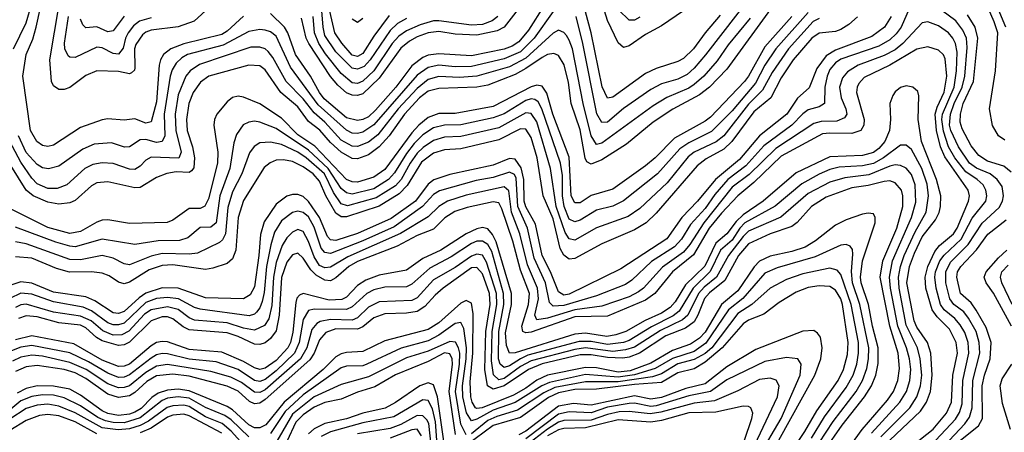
# Model space of a CAD drawing. Header units: inches. Extents: x 990535 to 1117859, y 769386 to 892122.
# Tile 468 of 656: x 1071106 to 1074732, y 806339 to 807858. Entities that reach past the tile are written whole.
import ezdxf

# ---------------------------------------------------------------- set-up
doc = ezdxf.new("R2010")
doc.units = ezdxf.units.IN
doc.header["$MEASUREMENT"] = 0
doc.layers.add('B0870', color=7, linetype='Continuous')

msp = doc.modelspace()

# ---------------------------------------------------------------- linework, layer by layer
at = {"layer": 'B0870', "color": 5}
for points, elevation in [([(1071930, 807871), (1071870, 807816.1), (1071850, 807803.1), (1071710, 807769.1), (1071662.1, 807750), (1071635.5, 807730), (1071623.9, 807710), (1071619.5, 807690), (1071610, 807555.6), (1071590, 807481.9), (1071570, 807477.4), (1071530, 807492.9), (1071490, 807487.5), (1071430, 807492.4), (1071410, 807489.5), (1071330, 807461.6), (1071230, 807395.9), (1071210, 807391.6), (1071190, 807394.7), (1071169.1, 807409.1), (1071146.1, 807450), (1071117.9, 807650), (1071129.6, 807729.6), (1071153.7, 807786.3), (1071166.4, 807830), (1071228.1, 808110)], 2920), ([(1072467, 807873), (1072410, 807797), (1072370, 807733.8), (1072350, 807722.9), (1072330, 807727.2), (1072291.7, 807771.7), (1072265.9, 807810), (1072210.6, 808050)], 2820), ([(1074737.9, 807830), (1074653.4, 808033.4)], 3060), ([(1071833.1, 807930), (1071747.9, 807852.1), (1071690, 807831.1), (1071590, 807819.1), (1071570, 807812.2), (1071557.7, 807802.3), (1071533.5, 807766.5), (1071529.2, 807750), (1071530, 807680.9), (1071528.5, 807671.5), (1071518.1, 807661.9), (1071510, 807658.1), (1071470, 807666.9), (1071390, 807669.5), (1071350, 807652.1), (1071290, 807607.8), (1071270, 807600.5), (1071250, 807600.9), (1071230, 807615), (1071223.4, 807630), (1071217, 807710), (1071267.2, 808010)], 2880), ([(1073805.8, 807954.2), (1073632, 807728), (1073590, 807679.2), (1073563.5, 807656.5), (1073530, 807639.4), (1073470, 807621.5), (1073430, 807601.5), (1073330, 807530.9), (1073270, 807481), (1073250, 807479.9), (1073231.6, 807511.6), (1073179.4, 807770), (1073154.7, 807870)], 2940), ([(1074734.4, 807414.4), (1074710.4, 807430), (1074688.4, 807468.4), (1074677.6, 807530), (1074699.2, 807670), (1074707.8, 807810), (1074695.1, 807850), (1074650, 807953)], 3080), ([(1071082.8, 807750), (1071130, 807846.4), (1071150, 807916.8)], 2940), ([(1073550, 807889.9), (1073470, 807835.6), (1073410, 807803.9), (1073350, 807761.5), (1073330, 807755.8), (1073310, 807772.5), (1073270, 807854.7), (1073241.6, 807950)], 2880), ([(1074510, 806289.8), (1074586.4, 806370), (1074604.4, 806395.6), (1074614.1, 806430), (1074616.4, 806530), (1074641.7, 806630), (1074639.7, 806670), (1074627.8, 806710), (1074600, 806760), (1074582.8, 806782.8), (1074546.7, 806810), (1074530.8, 806830.8), (1074516.2, 806890), (1074517, 806930), (1074534.3, 806965.7), (1074599.2, 807030), (1074650, 807109.4), (1074713.6, 807166.4), (1074725.9, 807190), (1074729.6, 807210), (1074723.5, 807243.5), (1074705.8, 807270), (1074679.9, 807290), (1074630, 807311.9), (1074604.1, 807330), (1074562.9, 807390), (1074535, 807450), (1074530.1, 807470.1), (1074533.7, 807510), (1074547.8, 807550), (1074577.4, 807610), (1074587, 807650), (1074595.3, 807755.3), (1074593, 807790), (1074579.8, 807819.8), (1074553.1, 807853.1), (1074450, 807929.9)], 3140), ([(1073880.6, 807910), (1073710, 807675.8), (1073645.7, 807610), (1073610, 807581.1), (1073511.3, 807528.7), (1073439.3, 807480.7), (1073340.2, 807399.8), (1073250, 807341.5), (1073210, 807326), (1073194.9, 807334.9), (1073187.9, 807347.9), (1073170, 807452), (1073137.2, 807550), (1073126.4, 807626.4), (1073111.3, 807691.3), (1073090, 807725.5), (1073072.9, 807732.9), (1073050, 807729.4), (1073030, 807719.1), (1072970, 807677.7), (1072930, 807656.4), (1072830, 807617.2), (1072790, 807609.1), (1072650, 807604.3), (1072610, 807594.3), (1072578.4, 807570), (1072523.4, 807510), (1072466, 807430), (1072430, 807389.5), (1072390, 807360.4), (1072350, 807346), (1072330, 807347.4), (1072290, 807370), (1072250, 807406.4), (1072211, 807451), (1072170, 807482.7), (1072130, 807537), (1072067.1, 807590), (1072010, 807673.7), (1071990, 807687.5), (1071950, 807690.6), (1071802.2, 807650), (1071772.3, 807627.7), (1071744.6, 807590), (1071729.1, 807550), (1071720.2, 807490), (1071722.7, 807450), (1071742.7, 807390), (1071750, 807350), (1071747.5, 807312.5), (1071738.7, 807301.3), (1071730, 807295.7), (1071682.6, 807297.4), (1071648.3, 807291.7), (1071610, 807277.3), (1071550, 807240.1), (1071530, 807238.9), (1071430, 807260.6), (1071390, 807257.1), (1071370, 807246.8), (1071310, 807192.5), (1071290, 807183.5), (1071250, 807179.1), (1071210, 807186.4), (1071155.3, 807210), (1071130.2, 807230), (1071022, 807402)], 2980), ([(1074381.9, 807898.1), (1074352.5, 807830), (1074334.3, 807805.7), (1074310, 807783.8), (1074270, 807760.7), (1074130, 807712.4), (1074110, 807699.3), (1074090, 807674.3), (1074079.2, 807650), (1074071.5, 807610), (1074069.5, 807550), (1074050, 807537.3), (1074010, 807525.7), (1073990, 807511.8), (1073949.9, 807470.1), (1073846.2, 807393.8), (1073780.6, 807319.4), (1073713.7, 807270), (1073665.7, 807214.3), (1073630, 807162.4), (1073576.5, 807103.5), (1073543.1, 807050), (1073517.7, 807022.3), (1073432.1, 806967.9), (1073360.4, 806899.6), (1073336.7, 806883.3), (1073230, 806841.7), (1073110, 806806.2), (1073070, 806803.3), (1073056.9, 806816.9), (1073042.6, 806890), (1073000.1, 806980.1), (1072975.4, 807090), (1072940.2, 807170), (1072934.8, 807274.8), (1072928.6, 807288.6), (1072910, 807296.9), (1072850, 807276.9), (1072786.4, 807266.4), (1072651.7, 807228.3), (1072630, 807214.2), (1072589.6, 807170.4), (1072484.6, 807095.4), (1072370, 807043.6), (1072250, 806997.6), (1072230, 807000.6), (1072216.7, 807016.7), (1072190, 807094.2), (1072170, 807132), (1072150, 807148.8), (1072130, 807153.2), (1072110, 807148), (1072070, 807117), (1072044.3, 807075.7), (1072030.2, 807029.8), (1072014.9, 806950), (1072006.4, 806853.6), (1071999, 806821), (1071990, 806797.1), (1071978, 806782), (1071970, 806773.7), (1071951.5, 806768.5), (1071770, 806792.9), (1071750, 806799.1), (1071691.1, 806831.1), (1071650, 806835.8), (1071610, 806831.5), (1071570, 806816.8), (1071490, 806741.5), (1071470, 806734.4), (1071450, 806734.8), (1071430, 806742.6), (1071370, 806786.5), (1071340.1, 806800.1), (1071230, 806819.3), (1071150, 806848.3), (1071110, 806850.8), (1071070, 806831.9)], 3140), ([(1074010, 807884), (1073890.8, 807750), (1073850, 807690.3), (1073815.6, 807624.4), (1073730, 807522.2), (1073653.7, 807446.3), (1073570, 807404.5), (1073537.5, 807382.5), (1073454.9, 807290), (1073330, 807190.7), (1073290, 807172), (1073230, 807157), (1073170, 807119.9), (1073150, 807114.2), (1073130, 807124.3), (1073111.1, 807170), (1073104.5, 807210), (1073104.4, 807284.4), (1073098, 807330), (1073029.3, 807529.3), (1073015.6, 807555.6), (1073003.6, 807563.6), (1072990, 807566), (1072970, 807560.3), (1072890, 807511.3), (1072850, 807496.6), (1072730, 807471.1), (1072670, 807469.1), (1072630, 807460.4), (1072590, 807434.6), (1072558.1, 807401.9), (1072530, 807365.9), (1072486.2, 807293.8), (1072464.4, 807270), (1072410, 807235.9), (1072330, 807215.9), (1072310, 807220.8), (1072290, 807237), (1072241.6, 807310), (1072170, 807377.9), (1072050, 807456.8), (1071990, 807481.2), (1071970, 807483.8), (1071950, 807481.1), (1071929, 807471), (1071904.2, 807435.8), (1071894.9, 807405.1), (1071879.3, 807310), (1071842.3, 807210), (1071829.2, 807110.8), (1071810, 807094.4), (1071770, 807092.7), (1071724.8, 807055.1), (1071694.7, 807045.3), (1071616.3, 807043.7), (1071530, 807030.7), (1071410, 807049.9), (1071310, 807022.5), (1071290, 807024.1), (1071239.2, 807039.2), (1071090, 807094.8)], 3040), ([(1073070, 807888.1), (1073000.4, 807790), (1072950, 807740.1), (1072890, 807714.2), (1072770, 807685), (1072710, 807684.8), (1072650, 807690.8), (1072610, 807682.3), (1072570, 807654), (1072410, 807470.9), (1072370, 807443.6), (1072350, 807438.4), (1072330, 807440.5), (1072310, 807450.9), (1072205, 807545), (1072103.7, 807683.7), (1072050, 807796.9), (1072030, 807813), (1072010, 807819.2), (1071990, 807821.3), (1071950, 807814.6), (1071855.7, 807764.3), (1071724, 807730), (1071702.4, 807717.5), (1071681.9, 807698.1), (1071666.8, 807673.2), (1071660.2, 807650), (1071637.7, 807510), (1071639.8, 807430), (1071631, 807409), (1071610, 807406.2), (1071570, 807416.3), (1071550, 807415.7), (1071510, 807389.4), (1071491.3, 807388.7), (1071444.1, 807404.1), (1071380.5, 807399.5), (1071338.1, 807381.9), (1071250, 807318.8), (1071211.5, 807308.5), (1071190, 807312.5), (1071170, 807325.1), (1071130, 807369.6), (1071102, 807430)], 2940), ([(1073037.2, 807910), (1072980.2, 807819.8), (1072943.6, 807776.4), (1072919.3, 807760.7), (1072890.3, 807749.7), (1072770, 807725.3), (1072650, 807732.7), (1072610, 807727.2), (1072590, 807718.7), (1072550, 807687.4), (1072490.7, 807610), (1072415.6, 807524.4), (1072390, 807500.6), (1072370, 807490.4), (1072350, 807486.4), (1072310, 807497), (1072227.1, 807567.1), (1072209.8, 807590), (1072177.1, 807650), (1072121.6, 807730), (1072093.2, 807810), (1072081.6, 807830), (1072030, 807881)], 2920), ([(1072950, 807907.1), (1072890.4, 807830), (1072863.7, 807816.3), (1072790, 807800.8), (1072710, 807804.8), (1072650, 807814), (1072610, 807809.2), (1072570, 807794.9), (1072541.2, 807778.8), (1072510, 807752.8), (1072430, 807642.6), (1072370, 807584.6), (1072350, 807578.4), (1072330, 807580.2), (1072310, 807589.2), (1072277.1, 807617.1), (1072250, 807649.1), (1072170.1, 807770.1), (1072161.2, 807790), (1072143.9, 807863.9)], 2880), ([(1072530, 807861.6), (1072496.7, 807843.3), (1072470, 807818.2), (1072396.2, 807710), (1072374.4, 807685.6), (1072350, 807675.3), (1072330, 807679.2), (1072270, 807739.5), (1072230, 807799.9), (1072223, 807830), (1072218.6, 807890)], 2840), ([(1073685, 807875), (1073630.2, 807809.8), (1073587.6, 807750), (1073550, 807715), (1073530, 807703.5), (1073450, 807678.2), (1073410, 807659.2), (1073290, 807572.1), (1073270, 807569.4), (1073250.6, 807610.6), (1073210.5, 807810), (1073190, 807886.6)], 2920), ([(1073390, 807866.6), (1073370, 807856.4), (1073350, 807856.4), (1073312.7, 807892.7)], 2860), ([(1073950, 807869.3), (1073850, 807757.5), (1073790.4, 807649.6), (1073775.4, 807630), (1073650, 807499), (1073630, 807483.9), (1073517.6, 807422.4), (1073446.1, 807350), (1073410, 807319.8), (1073290, 807234.7), (1073210, 807210.8), (1073170, 807183.6), (1073150, 807183.7), (1073137.2, 807210), (1073130, 807352.4), (1073069.2, 807510), (1073047.8, 807587.8), (1073030, 807612.6), (1073010, 807616.6), (1072990, 807610.8), (1072850, 807538.1), (1072710, 807513), (1072650, 807512.5), (1072610, 807497.4), (1072575.5, 807470), (1072550, 807442), (1072450, 807305.9), (1072410, 807278.4), (1072350, 807260.2), (1072330, 807261.3), (1072309.6, 807269.6), (1072192.6, 807392.6), (1072130, 807434), (1072070, 807495.7), (1071990, 807547.7), (1071930, 807573), (1071910, 807576.6), (1071890, 807571.8), (1071870, 807555.2), (1071832.2, 807510), (1071823.1, 807490), (1071821.4, 807470), (1071835.5, 807370), (1071834.6, 807330), (1071801.2, 807198.8), (1071788.1, 807171.9), (1071770, 807163), (1071730, 807163.4), (1071670, 807119.9), (1071648.9, 807111.1), (1071510, 807108.2), (1071430, 807121), (1071410, 807119.8), (1071390, 807113), (1071330, 807078.6), (1071290, 807071), (1071210, 807092.5), (1071050, 807173.2)], 3020), ([(1073796, 807864), (1073715, 807765), (1073674, 807706), (1073624.8, 807650), (1073590, 807618.9), (1073570, 807605.6), (1073489.1, 807570.9), (1073438.7, 807541.3), (1073250, 807402.9), (1073230, 807398.7), (1073210, 807429.8), (1073180.4, 807550), (1073141.9, 807750), (1073130, 807782.8), (1073119.1, 807799.1), (1073110, 807811.1), (1073090, 807819.1), (1073070, 807808.7), (1072970, 807716.6), (1072910, 807684.8), (1072790, 807649.6), (1072725.5, 807645.5), (1072650, 807648.2), (1072610, 807637.2), (1072570, 807604.6), (1072500.2, 807530), (1072425.4, 807434.6), (1072390, 807407.2), (1072350, 807390.7), (1072330, 807391.9), (1072290, 807414.3), (1072230, 807480.6), (1072190, 807515.5), (1072150, 807566.3), (1072087.3, 807630), (1072038.5, 807718.5), (1072021.1, 807741.1), (1072010, 807750.3), (1071990, 807756.6), (1071956.5, 807756.5), (1071767.4, 807692.6), (1071733.2, 807670), (1071717.9, 807650), (1071690, 807581), (1071678.2, 807510), (1071680.7, 807450), (1071700.3, 807370), (1071691.8, 807348.2), (1071590, 807351.9), (1071570, 807340.9), (1071550, 807319.2), (1071530, 807306.6), (1071510, 807307.6), (1071450, 807328.5), (1071410, 807331), (1071374.6, 807325.4), (1071345.4, 807310), (1071279.2, 807250), (1071244, 807236), (1071210, 807236.6), (1071170, 807254.2), (1071150, 807274.5), (1071110, 807333.6), (1071058, 807430)], 2960), ([(1074315.5, 807870), (1074291.1, 807830), (1074244.4, 807795.6), (1074110, 807745.8), (1074075.4, 807724.6), (1074042.1, 807677.9), (1074013.2, 807606.8), (1073970, 807568.7), (1073931.1, 807510), (1073830, 807430), (1073757, 807343), (1073668.5, 807270), (1073602.2, 807190), (1073544.6, 807130), (1073488.8, 807051.2), (1073319.6, 806940.4), (1073130, 806847.4), (1073110, 806844.3), (1073090, 806855.9), (1073060.7, 806930), (1073030.1, 806990), (1073005.5, 807105.5), (1072970, 807169.6), (1072963.2, 807190), (1072961.9, 807270), (1072953.2, 807313.2), (1072930, 807344.4), (1072910, 807347.5), (1072850, 807322.8), (1072690, 807288.6), (1072631.1, 807268.9), (1072610, 807252.5), (1072563, 807190), (1072474.4, 807125.6), (1072350, 807071.5), (1072270, 807045.2), (1072250, 807048.1), (1072240, 807060), (1072209.6, 807130), (1072170, 807188.8), (1072150, 807206.7), (1072130, 807214.9), (1072110, 807214.9), (1072090, 807208.4), (1072050, 807178.6), (1072006.1, 807113.9), (1071992.8, 807067.2), (1071987, 806990), (1071970, 806875), (1071954.8, 806845.2), (1071930, 806830.3), (1071790, 806833.8), (1071690, 806869.8), (1071630, 806870.5), (1071570, 806851.2), (1071545.4, 806834.6), (1071490, 806784.4), (1071470, 806776.4), (1071450, 806778.7), (1071382.9, 806822.9), (1071350, 806838.3), (1071230, 806855), (1071150, 806888.7), (1071110, 806893.1), (1071070, 806879.5)], 3120), ([(1074191.1, 807868.9), (1074159.6, 807840.4), (1074130, 807821.3), (1074110, 807814.8), (1074050, 807808), (1074023.3, 807790), (1073954.3, 807710), (1073910, 807643.8), (1073872.3, 807570), (1073810, 807518.8), (1073728.9, 807410), (1073698.6, 807381.4), (1073634.6, 807345.4), (1073600.4, 807319.6), (1073450, 807145.7), (1073412.7, 807110), (1073370, 807084.3), (1073250, 807033.5), (1073150, 806978.8), (1073130, 806976.3), (1073110, 806991.1), (1073096.2, 807016.2), (1073070, 807124.4), (1073033.2, 807210), (1073011.7, 807350), (1072990, 807424.1), (1072970, 807455.1), (1072950, 807456.5), (1072870, 807416), (1072730, 807383), (1072670, 807378.5), (1072630, 807366.3), (1072585.9, 807334.1), (1072532.9, 807247.1), (1072502.8, 807217.2), (1072430, 807171.5), (1072310, 807132.9), (1072290, 807132.5), (1072270, 807145.8), (1072233.3, 807210), (1072210, 807263.1), (1072186.1, 807290), (1072150, 807316.5), (1072110, 807336.5), (1072077.6, 807342.4), (1072050, 807340.5), (1072028.5, 807331.5), (1072006.4, 807313.6), (1071930, 807192.2), (1071910.2, 807129.8), (1071901.8, 807010), (1071890, 806978), (1071870, 806960.9), (1071817, 806943), (1071790, 806938.9), (1071670, 806956.1), (1071630, 806953), (1071582.9, 806937.1), (1071510, 806892.5), (1071490, 806886.2), (1071470, 806891.9), (1071435.8, 806915.8), (1071410, 806925.4), (1071370.2, 806930.2), (1071288.7, 806928.7), (1071241.7, 806941.7), (1071150, 806980.1), (1071090, 806985.5)], 3080), ([(1074050, 807861.9), (1074028.4, 807851.6), (1073937, 807750), (1073877, 807663), (1073841.5, 807598.5), (1073790, 807546.7), (1073698.5, 807430), (1073671.1, 807408.9), (1073590, 807370), (1073567.1, 807352.9), (1073490, 807257.7), (1073390, 807163.3), (1073346.2, 807133.8), (1073230, 807091.3), (1073150, 807046.9), (1073130, 807050.8), (1073114.8, 807074.8), (1073081.2, 807170), (1073060.3, 807310), (1073010, 807482.4), (1072990, 807513), (1072970, 807514.8), (1072870, 807459.7), (1072730, 807427.8), (1072670, 807425.2), (1072630, 807413.3), (1072592, 807388), (1072570, 807366.9), (1072543.5, 807330), (1072510.6, 807270), (1072490, 807246.9), (1072418.1, 807201.9), (1072312.7, 807172.7), (1072290, 807180.5), (1072261.6, 807221.6), (1072227.8, 807290), (1072161.3, 807350), (1072130, 807370.5), (1072070, 807398.3), (1072030, 807407.3), (1071990, 807405.1), (1071968.9, 807391.1), (1071951.6, 807368.4), (1071923.5, 807290), (1071890, 807223.8), (1071872.8, 807167.2), (1071863.2, 807070), (1071852.7, 807047.3), (1071841.9, 807038.1), (1071760.8, 806999.2), (1071730, 806994.4), (1071630, 806997.8), (1071590, 806988), (1071510, 806955.7), (1071490, 806959.5), (1071450, 806980.4), (1071410, 806989.6), (1071330, 806974.1), (1071290, 806975.8), (1071130, 807033), (1071090, 807040.8)], 3060), ([(1074480.3, 806310), (1074551.9, 806388.1), (1074567.3, 806412.7), (1074576.3, 806443.7), (1074579, 806530), (1074601.6, 806630), (1074598.5, 806670), (1074586.1, 806706.1), (1074570, 806734.8), (1074550, 806758.5), (1074509.9, 806789.9), (1074497, 806810), (1074480.5, 806870), (1074476.6, 806910), (1074479.2, 806930), (1074494.8, 806970), (1074510, 806991.3), (1074572.9, 807050), (1074613.1, 807126.9), (1074664.1, 807190), (1074667.9, 807210), (1074664.5, 807230), (1074653.9, 807250), (1074632.5, 807270), (1074590, 807297.9), (1074549.6, 807349.6), (1074526.7, 807390), (1074507.6, 807447.6), (1074501.5, 807490), (1074504.2, 807510), (1074547.8, 807610), (1074556.5, 807670), (1074557.9, 807737.9), (1074552.8, 807770), (1074542.7, 807790), (1074526.3, 807810), (1074490, 807835.7), (1074450, 807850.4), (1074430, 807845.9), (1074358.7, 807770), (1074330, 807747.4), (1074290, 807725.6), (1074194.3, 807690), (1074154.1, 807665.9), (1074136.2, 807643.8), (1074125.6, 807610), (1074130.7, 807570), (1074148.7, 807530), (1074151.9, 807510), (1074143.6, 807496.4), (1074115.1, 807484.9), (1074057.4, 807482.6), (1074030, 807475.4), (1073890, 807384.1), (1073792.3, 807287.7), (1073730, 807241.6), (1073625.4, 807110), (1073574.1, 807030), (1073550, 807002.2), (1073472.9, 806947.1), (1073402.7, 806870), (1073384.2, 806855.8), (1073350, 806838.3), (1073250, 806803.6), (1073150, 806790.1), (1073050, 806759.7), (1073010, 806753.3), (1073003.1, 806770), (1073016.9, 806830), (1073013.4, 806870), (1072975.9, 806955.9), (1072947.2, 807070), (1072917.1, 807150), (1072907.5, 807227.5), (1072890, 807242.6), (1072750, 807212.3), (1072681.8, 807190), (1072650, 807170.2), (1072610, 807132.8), (1072508.7, 807071.3), (1072314.3, 806985.7), (1072250, 806947.5), (1072230, 806945), (1072210, 806953.8), (1072190, 806985.4), (1072170, 807041), (1072150, 807078), (1072130, 807086.2), (1072110, 807076), (1072090, 807054.7), (1072073, 807027), (1072050, 806963.8), (1072040, 806910), (1072034.2, 806805.8), (1072023.2, 806756.8), (1072007.8, 806732.2), (1071970, 806715.6), (1071930, 806722.1), (1071870, 806741.8), (1071750, 806752.4), (1071730, 806760.4), (1071690, 806791), (1071650, 806800.7), (1071590, 806790.5), (1071565.9, 806774.1), (1071508, 806712), (1071481.5, 806698.5), (1071450, 806697.2), (1071412.3, 806712.3), (1071369.1, 806749.1), (1071330, 806767.1), (1071230, 806782.1), (1071129.5, 806810.5), (1071110, 806808.1), (1071090, 806798.1)], 3160), ([(1071590, 807865), (1071547.3, 807852.7), (1071525, 807835), (1071505.6, 807810), (1071495.6, 807790), (1071487.2, 807752.8), (1071470, 807730.4), (1071450, 807732.9), (1071410, 807754.4), (1071390, 807756.7), (1071310, 807718.7), (1071290, 807719.6), (1071284.3, 807724.3), (1071272.1, 807750), (1071271.4, 807771.4), (1071285.2, 807870)], 2860), ([(1071490, 807870.8), (1071450, 807816.7), (1071430, 807813.7), (1071390, 807831.7), (1071350, 807828.4), (1071338.5, 807838.5), (1071330, 807859.6)], 2840), ([(1072867.3, 807870), (1072845.8, 807854.2), (1072810, 807840.6), (1072770, 807837.6), (1072650, 807854), (1072630, 807853.1), (1072580.7, 807839.3), (1072530, 807817.2), (1072502.5, 807797.5), (1072477.2, 807770), (1072409.9, 807670.1), (1072370, 807631.2), (1072350, 807623.4), (1072330, 807625.5), (1072290, 807659.6), (1072231.9, 807731.9), (1072207.3, 807770), (1072191, 807810), (1072186.8, 807870)], 2860), ([(1072370, 807861.7), (1072350, 807847.6), (1072330, 807859.9)], 2780), ([(1074757.1, 807297.1), (1074730, 807318.7), (1074670, 807337.4), (1074637.7, 807357.7), (1074610, 807393.5), (1074576.2, 807456.2), (1074570, 807480.7), (1074570.2, 807510), (1074580.7, 807550), (1074618.5, 807630), (1074635, 807790), (1074624.1, 807830), (1074596.3, 807876.3)], 3120), ([(1074370, 806272.5), (1074470, 806351.2), (1074519.5, 806410), (1074537.2, 806450), (1074543, 806550), (1074559.9, 806630), (1074555.2, 806670), (1074530, 806719.2), (1074484.6, 806764.6), (1074466.8, 806790), (1074443.4, 806870), (1074440.8, 806910), (1074449.8, 806950), (1074475.8, 807004.2), (1074493.5, 807026.5), (1074545.1, 807070), (1074558.9, 807090), (1074600.3, 807190), (1074604.2, 807210), (1074598.4, 807230), (1074513.2, 807353.2), (1074497, 807390), (1074482.1, 807450), (1074477.4, 807510), (1074484.4, 807535.6), (1074510.7, 807590.7), (1074520.3, 807650), (1074514.1, 807714.1), (1074507.9, 807727.9), (1074490, 807746.2), (1074450, 807758.2), (1074410, 807749.9), (1074310, 807690), (1074215.5, 807644.5), (1074196.5, 807623.5), (1074189.7, 807610), (1074187.6, 807590), (1074215.6, 807490), (1074214.1, 807470), (1074203.1, 807450), (1074170, 807438.4), (1074090, 807440.8), (1074062.8, 807437.2), (1073910, 807355.1), (1073810, 807258.8), (1073750.7, 807209.3), (1073690, 807145.6), (1073645.5, 807090), (1073587.3, 806992.7), (1073510.4, 806929.6), (1073444.5, 806850), (1073410, 806825.4), (1073270, 806766.8), (1073150, 806764.7), (1072990, 806707.8), (1072970, 806704.9), (1072958.7, 806710), (1072954.6, 806730), (1072979.5, 806810), (1072983.1, 806850), (1072950, 806935.8), (1072922.2, 807042.2), (1072881.7, 807161.7), (1072870, 807183.4), (1072850, 807187.5), (1072753.6, 807166.4), (1072708.2, 807151.8), (1072671.5, 807128.5), (1072630, 807087.4), (1072570, 807063.5), (1072495.7, 807024.3), (1072350, 806967.8), (1072318, 806950), (1072270, 806907.3), (1072250, 806897), (1072230, 806899.8), (1072197.7, 806917.7), (1072177.7, 806937.7), (1072150, 806979.9), (1072130, 806998.7), (1072110, 806993), (1072090, 806965.8), (1072070.6, 806909.4), (1072061.3, 806770), (1072050, 806712.7), (1072030, 806684.1), (1072010, 806668.8), (1071990, 806662.7), (1071970, 806664.1), (1071910, 806692), (1071870, 806705), (1071730, 806717), (1071707.4, 806727.4), (1071670, 806756.9), (1071650, 806763.9), (1071630, 806764), (1071590, 806749.1), (1071510, 806671.2), (1071490, 806661), (1071470, 806658.4), (1071410, 806675.5), (1071388.4, 806688.4), (1071350, 806724.1), (1071330, 806733.5), (1071250, 806742.4), (1071170, 806763.8), (1071130, 806768.1), (1071101.5, 806758.5)], 3180), ([(1074310.4, 806310), (1074423.2, 806416.8), (1074445.8, 806450), (1074460.2, 806490), (1074466.4, 806550), (1074461.4, 806630), (1074448.8, 806670), (1074410, 806726.4), (1074399.6, 806750), (1074373, 806890), (1074382.4, 806950), (1074401.1, 806998.9), (1074430, 807058.4), (1074478.3, 807121.7), (1074491.8, 807148.2), (1074497.3, 807170), (1074498.1, 807210), (1074482.3, 807270), (1074426.8, 807410), (1074414.8, 807490), (1074417.6, 807577.6), (1074413.2, 807593.2), (1074395.2, 807610), (1074370, 807614.8), (1074350, 807608.4), (1074330, 807592.6), (1074320.9, 807579.1), (1074311, 807550), (1074312.8, 807490), (1074308.6, 807450), (1074292.3, 807410), (1074270, 807383.2), (1074250, 807369.5), (1074210, 807358.4), (1074090, 807352.7), (1073965.7, 807294.3), (1073843.9, 807190), (1073770, 807139.8), (1073744.5, 807115.5), (1073710, 807070.2), (1073670, 807035), (1073629, 806951), (1073558, 806882), (1073520, 806820), (1073501, 806799), (1073470, 806778.3), (1073408.9, 806751.1), (1073337.6, 806710), (1073301.9, 806698.1), (1073267.7, 806692.3), (1073190, 806703.8), (1073150, 806700.9), (1072930, 806632.2), (1072910, 806631), (1072898.4, 806658.4), (1072895.1, 806704.9), (1072917.5, 806810), (1072916.6, 806850), (1072860.2, 807040.2), (1072846.9, 807066.9), (1072830, 807087.6), (1072810, 807092.7), (1072790, 807088.4), (1072750.5, 807069.5), (1072657.3, 807010), (1072590, 806978.4), (1072530, 806935.6), (1072430, 806918), (1072380.2, 806899.8), (1072350, 806879.1), (1072310, 806836.2), (1072292.4, 806827.6), (1072245.2, 806825.2), (1072150, 806849.9), (1072136.4, 806843.6), (1072127, 806833), (1072122.4, 806817.6), (1072111.5, 806708.5), (1072102.8, 806670), (1072093.3, 806650), (1072050, 806603.4), (1072010, 806575.8), (1071990, 806571.1), (1071970, 806576.1), (1071930, 806600.1), (1071850, 806634), (1071730, 806643.7), (1071650, 806671.8), (1071630, 806674.1), (1071610, 806669.5), (1071590, 806657.2), (1071510, 806590.4), (1071490, 806582.5), (1071470, 806581.7), (1071410, 806605.2), (1071305, 806665), (1071150, 806694.2), (1071090, 806679.2)], 3220), ([(1074277.1, 806322.9), (1074383.7, 806430), (1074410, 806470), (1074423.4, 806510), (1074428.5, 806550), (1074422.3, 806610), (1074412.1, 806650), (1074370, 806733.4), (1074344.7, 806870), (1074342.2, 806910), (1074349.3, 806950), (1074363, 806990), (1074403.2, 807076.8), (1074444.1, 807150), (1074453.3, 807210), (1074448, 807252), (1074428.4, 807310), (1074390, 807380.6), (1074370, 807396.6), (1074350, 807395.8), (1074287.6, 807350), (1074250, 807329), (1074210, 807320.3), (1074124.3, 807315.7), (1074090, 807306.6), (1074050, 807289), (1073986.6, 807253.4), (1073888.1, 807171.9), (1073776.7, 807110), (1073757.6, 807090), (1073730, 807046.6), (1073686.3, 807010), (1073649.3, 806930.7), (1073586.4, 806870), (1073534.8, 806785.2), (1073512, 806768), (1073432.6, 806727.4), (1073350, 806677), (1073330, 806669.4), (1073270, 806662.4), (1073210, 806673.6), (1073166.8, 806673.2), (1072977.2, 806622.8), (1072949.7, 806610.3), (1072910, 806583.6), (1072890, 806577.8), (1072875.2, 806590), (1072869.2, 806610), (1072870.2, 806710), (1072888.8, 806810), (1072888, 806850), (1072844.3, 807004.3), (1072830, 807029.9), (1072810, 807043.1), (1072790, 807042.4), (1072770, 807033.6), (1072694.8, 806985.2), (1072616.3, 806943.7), (1072550, 806884.8), (1072530, 806875), (1072450, 806873.4), (1072410, 806864.1), (1072384, 806850), (1072330, 806801.2), (1072310, 806791.3), (1072190, 806792.2), (1072170, 806787.3), (1072150, 806755), (1072134.8, 806670), (1072117.9, 806630), (1072050, 806566), (1072010, 806533.7), (1071990, 806526.1), (1071970, 806530.4), (1071910, 806570.2), (1071830, 806598.4), (1071730, 806608.8), (1071650, 806628.1), (1071631.1, 806628.9), (1071610, 806623.9), (1071590, 806612.1), (1071510, 806550.8), (1071490, 806542.4), (1071470, 806541.6), (1071430, 806557), (1071358.7, 806598.7), (1071290, 806631.7), (1071150, 806659.3), (1071110, 806652.5), (1071070, 806636.3)], 3240), ([(1074243.3, 806336.7), (1074347.8, 806450), (1074371.8, 806490), (1074384.6, 806530), (1074387.7, 806570), (1074382.6, 806610), (1074371.9, 806650), (1074339.9, 806730), (1074312.9, 806870), (1074309.3, 806910), (1074320.8, 806970), (1074390.6, 807130), (1074405.9, 807185.9), (1074404.2, 807250), (1074390, 807288.7), (1074370, 807311.6), (1074350, 807321), (1074330, 807323.1), (1074310, 807319.2), (1074233.4, 807286.6), (1074144.2, 807275.8), (1074090, 807260.1), (1074010, 807218.3), (1073908.7, 807131.3), (1073790, 807079.6), (1073770, 807060.2), (1073716, 806990), (1073672.3, 806910), (1073626.8, 806873.2), (1073605.8, 806850), (1073566.4, 806770), (1073547.1, 806752.9), (1073466.1, 806713.9), (1073370, 806653.1), (1073337.5, 806642.5), (1073290, 806637.3), (1073190, 806649.9), (1073150, 806643.5), (1072990, 806601.9), (1072950, 806581.2), (1072890, 806537.8), (1072870, 806532.9), (1072850.3, 806550.3), (1072842.9, 806602.9), (1072846.2, 806710), (1072863.3, 806810), (1072862.2, 806850), (1072825.2, 806965.2), (1072810, 806990.8), (1072790, 806995), (1072770, 806988), (1072710, 806946.4), (1072630, 806899.9), (1072570, 806834.7), (1072550, 806824.2), (1072430, 806819.7), (1072390, 806799.7), (1072350, 806760.9), (1072330, 806751.5), (1072250, 806754.3), (1072212.7, 806747.3), (1072200.1, 806739.9), (1072182, 806718), (1072162.7, 806650), (1072139.6, 806610), (1072010, 806496.2), (1071990, 806486.1), (1071970, 806486.8), (1071923.1, 806523.1), (1071882.8, 806542.8), (1071810, 806563), (1071650, 806589.1), (1071610, 806582.8), (1071570, 806559.3), (1071510, 806510.9), (1071490, 806503.9), (1071470, 806503.4), (1071430, 806517.3), (1071350.7, 806570.7), (1071290, 806596.7), (1071190, 806619.1), (1071150, 806623.4), (1071110, 806616.1), (1071079.1, 806600.9)], 3260), ([(1074125.2, 806234.8), (1074208.9, 806350), (1074302.3, 806457.7), (1074323.9, 806490), (1074339.6, 806530), (1074346.2, 806573.8), (1074340.9, 806630), (1074309.8, 806730), (1074274.3, 806910), (1074284.9, 806970), (1074335.7, 807090), (1074358, 807170), (1074358.5, 807210), (1074353.6, 807230), (1074330, 807257.9), (1074310, 807264.4), (1074290, 807262.5), (1074230, 807247.5), (1074170, 807239), (1074075.9, 807204.1), (1074021.3, 807170), (1073968.7, 807111.3), (1073950, 807096.3), (1073870, 807069.5), (1073790, 807033.4), (1073753.5, 806990), (1073702.3, 806897.7), (1073646.8, 806853.2), (1073627.9, 806832.1), (1073603.8, 806770), (1073590, 806746.4), (1073557.3, 806722.7), (1073485.5, 806694.5), (1073389, 806631), (1073350, 806615.6), (1073327.4, 806612.6), (1073270, 806615.1), (1073210, 806624.6), (1073170, 806624.4), (1073030, 806591.5), (1072979.1, 806570), (1072890, 806510.1), (1072850, 806498), (1072828.9, 806510), (1072818.6, 806570), (1072822.5, 806710), (1072837.9, 806810), (1072836, 806850), (1072810, 806922.5), (1072790, 806945.9), (1072770, 806945), (1072665.5, 806870), (1072635.7, 806844.3), (1072597.9, 806802.1), (1072570, 806784.4), (1072530, 806777.2), (1072450, 806775.3), (1072410, 806760.1), (1072370, 806727.9), (1072350, 806719), (1072270, 806719.6), (1072233.7, 806706.3), (1072210, 806679.9), (1072190.2, 806630), (1072174.5, 806605.5), (1072010, 806460.1), (1071990, 806446.9), (1071970, 806444.6), (1071952.6, 806452.6), (1071910, 806490.6), (1071870, 806509.4), (1071730, 806546.3), (1071670, 806553.4), (1071610, 806546.8), (1071574.1, 806525.9), (1071530, 806485.5), (1071510, 806473.3), (1071470, 806467.3), (1071430, 806479.7), (1071350, 806537.8), (1071310, 806558), (1071269.8, 806570.2), (1071170, 806585), (1071130, 806580.7), (1071090, 806563.2)], 3280), ([(1074070, 806272.2), (1074134.5, 806365.5), (1074217.3, 806470), (1074242.5, 806510), (1074258.7, 806550), (1074267.5, 806592.5), (1074268, 806650), (1074246.3, 806730), (1074232.4, 806810), (1074204.5, 806890), (1074202.1, 806910), (1074210, 806970), (1074256.2, 807110), (1074256.9, 807130), (1074250, 807143.7), (1074230, 807146.3), (1074210, 807142.1), (1074150, 807121.8), (1074110, 807101.4), (1074036.6, 807043.4), (1073999.1, 807020.9), (1073950, 807004.7), (1073870, 806987), (1073830, 806968.9), (1073811.1, 806948.9), (1073750, 806859.5), (1073690, 806809.2), (1073630, 806708.4), (1073610, 806686.1), (1073576.3, 806663.7), (1073510, 806640.8), (1073430, 806593.8), (1073354.5, 806565.5), (1073310, 806560.6), (1073230, 806576.4), (1073190, 806578.3), (1073050, 806549.5), (1073010, 806530.8), (1072970, 806501.7), (1072924.1, 806475.9), (1072809.2, 806429.2), (1072790, 806426.5), (1072784.5, 806430), (1072772.6, 806450), (1072767.5, 806470), (1072764.6, 806524.6), (1072775.2, 806630), (1072775.5, 806775.5), (1072770, 806814.4), (1072750, 806824.5), (1072730, 806814.1), (1072650, 806742.2), (1072610, 806717.5), (1072450, 806676.1), (1072370, 806636.5), (1072310, 806632.6), (1072290, 806628.4), (1072270, 806617), (1072223.5, 806570), (1072079.7, 806450), (1072012.7, 806367.3), (1071990, 806355.9), (1071970, 806356.1), (1071950, 806367), (1071890, 806422.2), (1071870, 806434.7), (1071730, 806492.3), (1071690, 806498.4), (1071650, 806494.9), (1071616.1, 806483.9), (1071592.7, 806467.3), (1071552.6, 806427.4), (1071530, 806413.4), (1071510, 806406.1), (1071470, 806401.5), (1071430, 806409), (1071410, 806418.6), (1071330, 806476.3), (1071290, 806498), (1071230, 806509.6), (1071170, 806510.1), (1071130, 806500.8), (1071097, 806483)], 3320), ([(1074570.9, 806310), (1074637, 806363), (1074651.4, 806390), (1074650.9, 806510), (1074659.2, 806550), (1074679.7, 806610), (1074683.2, 806670), (1074665.1, 806725.1), (1074628.7, 806788.7), (1074610, 806815.9), (1074570.5, 806850.5), (1074556.7, 806910), (1074560.2, 806930), (1074571.3, 806950), (1074629.6, 807010.4), (1074671.8, 807068.2), (1074738.8, 807121.2)], 3120), ([(1074050, 806300.8), (1074101.1, 806378.9), (1074186.4, 806490), (1074209.3, 806530), (1074225.3, 806574.7), (1074231.8, 806610), (1074232.8, 806650), (1074200.2, 806810), (1074172.4, 806890), (1074168.8, 806931.2), (1074174.6, 806994.6), (1074172.7, 807012.7), (1074164.7, 807024.7), (1074150, 807030.4), (1074130, 807028.5), (1074034.9, 806985.1), (1073895.5, 806944.5), (1073850, 806924.8), (1073768.7, 806831.3), (1073715.8, 806790), (1073632.6, 806667.4), (1073590, 806637.1), (1073510, 806610.8), (1073445.9, 806574.1), (1073369.6, 806550.4), (1073310, 806542.5), (1073190, 806552), (1073056.9, 806523.1), (1073029.1, 806510.9), (1072930, 806448.5), (1072850, 806421.4), (1072790, 806387.3), (1072770, 806381.9), (1072751.3, 806411.3), (1072738.4, 806470), (1072736.6, 806510), (1072750.4, 806610), (1072750.9, 806650), (1072741.4, 806721.4), (1072730, 806743.1), (1072710, 806739.2), (1072650, 806696.3), (1072610, 806676.4), (1072510.5, 806649.5), (1072384.8, 806590), (1072370, 806584.5), (1072310, 806582.8), (1072290, 806576.8), (1072150, 806477.8), (1072083.9, 806416.1), (1072030, 806334.9)], 3340), ([(1074758.3, 806730), (1074692, 806852), (1074665.7, 806890), (1074658.1, 806910), (1074664.9, 806930), (1074710, 806981.6), (1074741.2, 807010)], 3080), ([(1074021.6, 806318.4), (1074070, 806396.8), (1074150, 806504), (1074175.6, 806550), (1074189.3, 806590), (1074195.6, 806630), (1074194.6, 806670), (1074168.3, 806810), (1074130, 806920.4), (1074116.1, 806936.1), (1074090, 806942.9), (1073990, 806922.4), (1073930, 806902), (1073870, 806869.2), (1073802.4, 806810), (1073750, 806777), (1073654.5, 806650), (1073630, 806628.9), (1073590, 806607.2), (1073530, 806591), (1073470, 806554.8), (1073435.9, 806544.1), (1073310, 806525.5), (1073190, 806524.8), (1073076.3, 806503.7), (1073035.7, 806484.3), (1072938.7, 806421.3), (1072862.6, 806397.4), (1072830, 806382.5), (1072770, 806333.9)], 3360), ([(1074760.9, 806810), (1074723.2, 806890), (1074718.4, 806910), (1074723.1, 806930), (1074745.9, 806954.1)], 3060), ([(1073921.9, 806230), (1073997.4, 806342.6), (1074041.9, 806418.1), (1074120.1, 806530), (1074140.2, 806570), (1074154.8, 806625.2), (1074156.8, 806670), (1074136, 806810), (1074130, 806830.4), (1074110, 806863), (1074090, 806875.7), (1074050, 806878.4), (1074010, 806872.3), (1073964.9, 806855.1), (1073903, 806817), (1073846, 806774), (1073790, 806752.1), (1073770, 806739.1), (1073692.8, 806650), (1073630, 806597), (1073590, 806573.4), (1073530, 806558.3), (1073470, 806522.4), (1073370, 806515.5), (1073230, 806497.9), (1073150, 806496.7), (1073090, 806485), (1073052.8, 806467.2), (1072950, 806394.1), (1072850, 806364), (1072750, 806290.7)], 3380), ([(1073902, 806310), (1074034.3, 806550), (1074056, 806610), (1074061.2, 806650), (1074054.6, 806690), (1074044.6, 806704.6), (1074030, 806713.9), (1073990, 806711.3), (1073816.5, 806643.5), (1073710, 806580.7), (1073630, 806517.4), (1073558.9, 806501.1), (1073470, 806467.8), (1073430, 806461.6), (1073370, 806473.2), (1073210, 806439.8), (1073145.2, 806445.2), (1073090, 806435.1), (1072970, 806343.7), (1072944.2, 806330)], 3420), ([(1072750, 806330), (1072730, 806369.9), (1072710.9, 806490), (1072725, 806590), (1072726.3, 806630), (1072721.7, 806650), (1072710.5, 806670.5), (1072690, 806673.8), (1072610, 806637.9), (1072530, 806613.7), (1072390, 806543.7), (1072290, 806515.5), (1072190, 806470.5), (1072110, 806405.6), (1072053.3, 806306.7)], 3360), ([(1072711.2, 806331.2), (1072687.6, 806490), (1072700.3, 806590), (1072698.6, 806610), (1072690, 806628.2), (1072670, 806631.6), (1072610, 806599.9), (1072490, 806551.3), (1072413.6, 806506.4), (1072350, 806486.7), (1072290, 806461.2), (1072230, 806449.4), (1072190, 806431.9), (1072150, 806403.3), (1072123.4, 806376.6), (1072090, 806305.8)], 3380), ([(1073828.2, 806250), (1073910, 806390.5), (1073980.3, 806550), (1073983.9, 806590), (1073971.4, 806610), (1073930, 806614.8), (1073850, 806600.2), (1073710, 806532.1), (1073650, 806489.6), (1073570, 806473.8), (1073450, 806436.6), (1073430, 806434.7), (1073370, 806446.1), (1073350, 806445.5), (1073270, 806431.4), (1073210, 806410.8), (1073130, 806415.1), (1073090, 806406.3), (1072970, 806315.3)], 3440), ([(1074754.5, 806350), (1074724.9, 806444.9), (1074717, 806510), (1074724.2, 806535.8), (1074759.1, 806590)], 3080), ([(1073802.6, 806270), (1073896.3, 806470), (1073902.5, 806510), (1073891.6, 806531.6), (1073870, 806538.9), (1073830, 806533.8), (1073750, 806491.9), (1073664.2, 806455.8), (1073590, 806446.9), (1073467, 806413), (1073427.9, 806407.9), (1073350, 806416.1), (1073314.1, 806414.1), (1073270, 806405.4), (1073210, 806384.5), (1073110, 806383.3), (1073090, 806377), (1073050, 806351.4), (1072970, 806289.1)], 3460), ([(1072678.7, 806230), (1072644.6, 806470), (1072630, 806513.5), (1072610, 806521.7), (1072579.7, 806510), (1072490, 806448.9), (1072451.7, 806428.3), (1072370, 806409.2), (1072310, 806389), (1072230, 806372.2), (1072190, 806351.6), (1072170, 806333.8)], 3420), ([(1071950, 806323.1), (1071884.9, 806384.9), (1071861.5, 806401.5), (1071790, 806430.3), (1071730, 806464.4), (1071690, 806470.3), (1071650, 806465), (1071630, 806457), (1071550, 806392.6), (1071490, 806374.8), (1071450, 806374.9), (1071421.4, 806381.4), (1071394.1, 806394.1), (1071330, 806436.3), (1071270, 806466.5), (1071230, 806475.7), (1071190, 806477.4), (1071150, 806471.4), (1071110, 806454.8), (1070990, 806356.4)], 3340), ([(1071930, 806293.8), (1071884.1, 806344.1), (1071851.3, 806371.3), (1071790, 806396.8), (1071730, 806434.1), (1071710, 806439.3), (1071670, 806436.6), (1071649.4, 806430.6), (1071580, 806380), (1071550, 806364.3), (1071510, 806352.7), (1071468.5, 806348.5), (1071410, 806355.5), (1071310, 806410.8), (1071250, 806435.8), (1071210, 806443), (1071170, 806439.6), (1071130, 806427.1), (1071070, 806387.2)], 3360), ([(1072642.4, 806310), (1072637.4, 806377.4), (1072625.6, 806425.6), (1072610, 806456.5), (1072590, 806458.9), (1072483.6, 806396.4), (1072370, 806373.7), (1072250, 806340.5), (1072215.6, 806324.4)], 3440), ([(1073775, 806310), (1073802.5, 806390), (1073806, 806410), (1073798.8, 806430), (1073790, 806434.9), (1073770, 806435.5), (1073670, 806414), (1073570.7, 806410.7), (1073470, 806382.4), (1073430, 806376.3), (1073310, 806385), (1073190, 806355.5), (1073110, 806353.1), (1073090, 806348.7), (1073050, 806325.8)], 3480), ([(1071390, 806334.1), (1071310, 806378), (1071250, 806399.5), (1071210, 806405), (1071179.1, 806400.9), (1071130, 806383.3), (1071070, 806345.9)], 3380), ([(1071850, 806336.1), (1071730, 806400.6), (1071710, 806406.5), (1071670, 806402.9), (1071650, 806395.4), (1071590, 806354.2), (1071550, 806337.4)], 3380), ([(1072623.6, 806270), (1072612, 806372), (1072605.6, 806385.6), (1072590, 806400.6), (1072570, 806401), (1072510, 806367.8), (1072470, 806353.3), (1072350, 806334)], 3460), ([(1072586.1, 806326.1), (1072570, 806350.8), (1072550, 806348.7), (1072470, 806317.8)], 3480)]:
    msp.add_lwpolyline(points, dxfattribs=dict(at, elevation=elevation))

doc.saveas('drawing.dxf')
